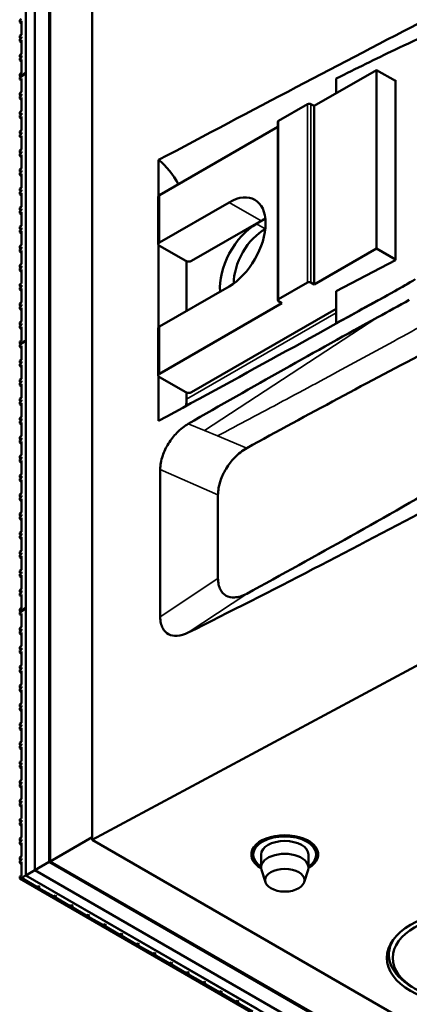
# Model space of a CAD drawing. Header units: millimetres. Extents: x 0 to 2100, y 0 to 1485.
# Tile 326 of 656: x 1531 to 1581, y 901 to 1026. Entities that reach past the tile are written whole.
import ezdxf

# ---------------------------------------------------------------- set-up
doc = ezdxf.new("R2010")
doc.units = ezdxf.units.MM
doc.header["$LTSCALE"] = 5
doc.layers.add('Sichtbar (ISO)', color=7, linetype='Continuous', lineweight=50)
doc.layers.add('Sichtbar schmal (ISO)', color=7, linetype='Continuous', lineweight=35)

msp = doc.modelspace()

# ---------------------------------------------------------------- linework, layer by layer
at = {"layer": 'Sichtbar (ISO)'}
for p, q in [((1540.2696, 922.1123), (1540.2696, 1330.3605)), ((1534.7876, 1123.1248), (1534.7876, 919.3065)), ((1534.9291, 919.3882), (1534.9291, 1122.8797)), ((1531.8267, 917.597), (1531.8267, 1121.5579)), ((1532.9581, 1122.2111), (1532.9581, 918.2502)), ((1532.9581, 918.2502), (1532.9581, 1122.2111)), ((1531.8267, 1019.6183), (1531.8267, 1053.5437)), ((1531.2611, 1026.4458), (1531.0489, 1026.3233)), ((1531.0489, 1026.3233), (1531.0489, 1026.0784)), ((1531.0489, 1026.0784), (1531.2611, 1026.2009)), ((1531.0489, 1026.0784), (1531.2611, 1025.9559)), ((1531.2611, 1024.4454), (1531.2611, 1026.2009)), ((1531.2611, 1024.4454), (1531.0489, 1024.3229)), ((1531.0489, 1024.3229), (1531.0489, 1024.078)), ((1531.0489, 1024.078), (1531.2611, 1024.2004)), ((1531.0489, 1024.078), (1531.2087, 1023.9857)), ((1531.2611, 1024.0159), (1531.0489, 1023.8934)), ((1531.2611, 1024.0159), (1531.2611, 1024.2004)), ((1531.0489, 1023.8934), (1531.0489, 1023.6485)), ((1531.0489, 1023.6485), (1531.2611, 1023.771)), ((1531.0489, 1023.6485), (1531.2611, 1023.526)), ((1531.2611, 1022.0155), (1531.2611, 1023.771)), ((1531.2611, 1022.0155), (1531.0489, 1021.893)), ((1531.0489, 1021.893), (1531.0489, 1021.6481)), ((1531.0489, 1021.6481), (1531.2611, 1021.7705)), ((1531.0489, 1021.6481), (1531.2087, 1021.5558)), ((1531.2611, 1021.586), (1531.0489, 1021.4635)), ((1531.0489, 1021.4635), (1531.0489, 1021.2186)), ((1531.2611, 1021.586), (1531.2611, 1021.7705)), ((1531.0489, 1021.2186), (1531.2611, 1021.3411)), ((1531.0489, 1021.2186), (1531.2611, 1021.0961)), ((1531.2611, 1019.5856), (1531.2611, 1021.3411)), ((1531.2611, 1019.5856), (1531.0489, 1019.4631)), ((1531.0489, 1019.4631), (1531.0489, 1019.2182)), ((1531.0489, 1019.2182), (1531.2611, 1019.3407)), ((1531.0489, 1019.2182), (1531.1988, 1019.1316)), ((1531.2611, 1019.1676), (1531.0489, 1019.0451)), ((1531.0489, 1019.0451), (1531.0489, 1018.8001)), ((1531.0489, 1018.8001), (1531.2611, 1018.9226)), ((1531.8267, 1019.6183), (1531.2611, 1019.2917)), ((1531.8267, 1019.5366), (1531.2611, 1019.21)), ((1531.2611, 1019.2917), (1531.2611, 1019.3407)), ((1531.3318, 1019.2508), (1531.2611, 1019.2917)), ((1531.2611, 1019.1676), (1531.2611, 1019.21)), ((1531.2611, 1017.1671), (1531.2611, 1018.9226)), ((1531.8267, 985.6112), (1531.8267, 1019.5366)), ((1568.4552, 1015.4135), (1576.3748, 1019.9859)), ((1571.2379, 1017.0201), (1571.2379, 1018.9051)), ((1578.7539, 1018.6123), (1576.3748, 1019.9859)), ((1576.3748, 997.2873), (1576.3748, 1019.9859)), ((1531.0489, 1018.8001), (1531.2611, 1018.6777)), ((1578.6795, 1018.6553), (1578.7539, 1018.6932)), ((1578.7539, 1018.6932), (1578.7539, 995.8328)), ((1531.2611, 1017.1671), (1531.0489, 1017.0447)), ((1531.0489, 1017.0447), (1531.0489, 1016.7997)), ((1531.0489, 1016.7997), (1531.2611, 1016.9222)), ((1531.0489, 1016.7997), (1531.2087, 1016.7075)), ((1531.2611, 1016.7377), (1531.0489, 1016.6152)), ((1531.0489, 1016.6152), (1531.0489, 1016.3702)), ((1531.0489, 1016.3702), (1531.2611, 1016.4927)), ((1531.2611, 1016.7377), (1531.2611, 1016.9222)), ((1531.2611, 1014.7372), (1531.2611, 1016.4927)), ((1531.0489, 1016.3702), (1531.2611, 1016.2478)), ((1563.9297, 1013.5356), (1567.6067, 1015.6585)), ((1568.0309, 1015.6585), (1568.4552, 1015.4135)), ((1568.4552, 992.7149), (1568.4552, 1015.4135)), ((1531.2611, 1014.7372), (1531.0489, 1014.6148)), ((1531.0489, 1014.6148), (1531.0489, 1014.3698)), ((1531.0489, 1014.3698), (1531.2611, 1014.4923)), ((1531.0489, 1014.3698), (1531.2087, 1014.2776)), ((1531.2611, 1014.3078), (1531.0489, 1014.1853)), ((1531.0489, 1014.1853), (1531.0489, 1013.9403)), ((1531.0489, 1013.9403), (1531.2611, 1014.0628)), ((1531.0489, 1013.9403), (1531.2611, 1013.8179)), ((1531.2611, 1014.3078), (1531.2611, 1014.4923)), ((1531.2611, 1012.3074), (1531.2611, 1014.0628)), ((1548.7976, 1004.0642), (1563.8419, 1012.75)), ((1563.8419, 1013.4131), (1563.8419, 990.7145)), ((1531.2611, 1012.3074), (1531.0489, 1012.1849)), ((1531.0489, 1012.1849), (1531.0489, 1011.9399)), ((1531.0489, 1011.9399), (1531.2611, 1012.0624)), ((1531.0489, 1011.9399), (1531.2087, 1011.8477)), ((1531.2611, 1011.8779), (1531.0489, 1011.7554)), ((1531.0489, 1011.7554), (1531.0489, 1011.5105)), ((1531.0489, 1011.5105), (1531.2611, 1011.6329)), ((1531.0489, 1011.5105), (1531.2611, 1011.388)), ((1531.2611, 1011.8779), (1531.2611, 1012.0624)), ((1531.2611, 1009.8775), (1531.2611, 1011.6329)), ((1531.2611, 1009.8775), (1531.0489, 1009.755)), ((1531.0489, 1009.755), (1531.0489, 1009.51)), ((1531.0489, 1009.51), (1531.2611, 1009.6325)), ((1531.0489, 1009.51), (1531.2087, 1009.4178)), ((1531.2611, 1009.448), (1531.0489, 1009.3255)), ((1531.0489, 1009.3255), (1531.0489, 1009.0806)), ((1531.0489, 1009.0806), (1531.2611, 1009.203)), ((1531.0489, 1009.0806), (1531.2611, 1008.9581)), ((1531.2611, 1009.448), (1531.2611, 1009.6325)), ((1531.2611, 1007.4476), (1531.2611, 1009.203)), ((1548.6856, 1003.9654), (1548.6856, 1008.5522)), ((1531.2611, 1007.4476), (1531.0489, 1007.3251)), ((1531.0489, 1007.3251), (1531.0489, 1007.0801)), ((1531.0489, 1007.0801), (1531.2611, 1007.2026)), ((1531.0489, 1007.0801), (1531.2087, 1006.9879)), ((1531.2611, 1007.0181), (1531.0489, 1006.8956)), ((1531.0489, 1006.8956), (1531.0489, 1006.6507)), ((1531.0489, 1006.6507), (1531.2611, 1006.7731)), ((1531.0489, 1006.6507), (1531.2611, 1006.5282)), ((1531.2611, 1007.0181), (1531.2611, 1007.2026)), ((1531.2611, 1005.0177), (1531.2611, 1006.7731)), ((1531.2611, 1005.0177), (1531.0489, 1004.8952)), ((1531.0489, 1004.8952), (1531.0489, 1004.6502)), ((1531.0489, 1004.6502), (1531.2611, 1004.7727)), ((1531.0489, 1004.6502), (1531.2087, 1004.558)), ((1531.2611, 1004.5882), (1531.0489, 1004.4657)), ((1531.0489, 1004.4657), (1531.0489, 1004.2208)), ((1531.0489, 1004.2208), (1531.2611, 1004.3432)), ((1531.0489, 1004.2208), (1531.2611, 1004.0983)), ((1531.2611, 1004.5882), (1531.2611, 1004.7727)), ((1531.2611, 1002.5878), (1531.2611, 1004.3432)), ((1548.6512, 997.8588), (1548.6512, 1003.8601)), ((1548.7976, 998.063), (1557.6365, 1003.1661)), ((1531.2611, 1002.5878), (1531.0489, 1002.4653)), ((1531.0489, 1002.4653), (1531.0489, 1002.2204)), ((1531.0489, 1002.2204), (1531.2611, 1002.3428)), ((1531.0489, 1002.2204), (1531.2087, 1002.1281)), ((1531.2611, 1002.1583), (1531.0489, 1002.0358)), ((1531.0489, 1002.0358), (1531.0489, 1001.7909)), ((1531.0489, 1001.7909), (1531.2611, 1001.9133)), ((1531.0489, 1001.7909), (1531.2611, 1001.6684)), ((1531.2611, 1002.1583), (1531.2611, 1002.3428)), ((1531.2611, 1000.1579), (1531.2611, 1001.9133)), ((1531.2611, 1000.1579), (1531.0489, 1000.0354)), ((1552.8635, 995.7155), (1561.7023, 1000.8186)), ((1562.2376, 1001.0868), (1561.1367, 1000.4512)), ((1531.0489, 1000.0354), (1531.0489, 999.7905)), ((1531.0489, 999.7905), (1531.2611, 999.9129)), ((1531.0489, 999.7905), (1531.2087, 999.6982)), ((1531.2611, 999.7284), (1531.0489, 999.6059)), ((1531.0489, 999.6059), (1531.0489, 999.361)), ((1531.0489, 999.361), (1531.2611, 999.4835)), ((1531.0489, 999.361), (1531.2611, 999.2385)), ((1531.2611, 999.7284), (1531.2611, 999.9129)), ((1531.2611, 997.728), (1531.2611, 999.4835)), ((1562.1266, 999.7164), (1562.2289, 999.7754)), ((1531.2611, 997.728), (1531.0489, 997.6055)), ((1548.6856, 987.268), (1548.6856, 997.7536)), ((1552.1564, 995.7155), (1548.7976, 997.6547)), ((1531.0489, 997.6055), (1531.0489, 997.3606)), ((1531.0489, 997.3606), (1531.2611, 997.483)), ((1531.0489, 997.3606), (1531.2087, 997.2683)), ((1531.2611, 997.2985), (1531.0489, 997.176)), ((1531.0489, 997.176), (1531.0489, 996.9311)), ((1531.0489, 996.9311), (1531.2611, 997.0536)), ((1531.0489, 996.9311), (1531.2611, 996.8086)), ((1531.2611, 997.2985), (1531.2611, 997.483)), ((1531.2611, 995.2981), (1531.2611, 997.0536)), ((1568.4552, 992.7149), (1576.3748, 997.2873)), ((1578.7539, 995.9137), (1576.3748, 997.2873)), ((1531.2611, 995.2981), (1531.0489, 995.1756)), ((1531.0489, 995.1756), (1531.0489, 994.9307)), ((1552.2271, 989.3469), (1552.2271, 995.6816)), ((1571.2379, 991.8536), (1578.7539, 995.8328)), ((1531.0489, 994.9307), (1531.2611, 995.0531)), ((1531.0489, 994.9307), (1531.2087, 994.8384)), ((1531.2611, 994.8686), (1531.0489, 994.7461)), ((1531.0489, 994.7461), (1531.0489, 994.5012)), ((1531.0489, 994.5012), (1531.2611, 994.6237)), ((1531.0489, 994.5012), (1531.2611, 994.3787)), ((1531.2611, 994.8686), (1531.2611, 995.0531)), ((1531.2611, 992.8682), (1531.2611, 994.6237)), ((1531.2611, 992.8682), (1531.0489, 992.7457)), ((1531.0489, 992.7457), (1531.0489, 992.5008)), ((1531.0489, 992.5008), (1531.2611, 992.6233)), ((1531.2611, 992.4387), (1531.2611, 992.6233)), ((1558.2375, 992.9803), (1558.2375, 992.8622)), ((1563.9297, 990.837), (1567.6067, 992.9599)), ((1568.0309, 992.9599), (1568.4552, 992.7149)), ((1531.0489, 992.5008), (1531.2087, 992.4085)), ((1531.2611, 992.4387), (1531.0489, 992.3162)), ((1531.0489, 992.3162), (1531.0489, 992.0713)), ((1531.0489, 992.0713), (1531.2611, 992.1938)), ((1531.0489, 992.0713), (1531.2611, 991.9488)), ((1531.2611, 990.4383), (1531.2611, 992.1938)), ((1548.7976, 987.3669), (1557.6365, 992.47)), ((1571.2379, 987.8065), (1571.2379, 991.8536)), ((1531.2611, 990.4383), (1531.0489, 990.3158)), ((1531.0489, 990.3158), (1531.0489, 990.0709)), ((1531.0489, 990.0709), (1531.2611, 990.1934)), ((1531.2611, 990.0088), (1531.2611, 990.1934)), ((1548.7976, 981.3656), (1564.354, 990.3471)), ((1564.354, 990.3471), (1563.9297, 990.592)), ((1531.0489, 990.0709), (1531.2087, 989.9786)), ((1531.2611, 990.0088), (1531.0489, 989.8864)), ((1531.0489, 989.8864), (1531.0489, 989.6414)), ((1531.0489, 989.6414), (1531.2611, 989.7639)), ((1531.0489, 989.6414), (1531.2611, 989.5189)), ((1531.2611, 988.0084), (1531.2611, 989.7639)), ((1552.8635, 979.0182), (1571.2379, 989.6266)), ((1531.2611, 988.0084), (1531.0489, 987.8859)), ((1531.0489, 987.8859), (1531.0489, 987.641)), ((1531.0489, 987.641), (1531.2611, 987.7635)), ((1531.0489, 987.641), (1531.2087, 987.5487)), ((1531.2611, 987.5789), (1531.2611, 987.7635)), ((1531.2611, 987.5789), (1531.0489, 987.4565)), ((1531.0489, 987.4565), (1531.0489, 987.2115)), ((1531.0489, 987.2115), (1531.2611, 987.334)), ((1531.0489, 987.2115), (1531.2611, 987.089)), ((1531.2611, 985.5785), (1531.2611, 987.334)), ((1548.6512, 981.1615), (1548.6512, 987.1627)), ((1531.2611, 985.5785), (1531.0489, 985.456)), ((1531.0489, 985.456), (1531.0489, 985.2111)), ((1531.0489, 985.2111), (1531.2611, 985.3336)), ((1531.0489, 985.2111), (1531.1988, 985.1245)), ((1531.2611, 985.1605), (1531.0489, 985.038)), ((1531.8267, 985.6112), (1531.2611, 985.2846)), ((1531.8267, 985.5295), (1531.2611, 985.2029)), ((1531.2611, 985.2846), (1531.2611, 985.3336)), ((1531.3318, 985.2438), (1531.2611, 985.2846)), ((1531.2611, 985.1605), (1531.2611, 985.2029)), ((1531.8267, 951.6041), (1531.8267, 985.5295)), ((1531.0489, 985.038), (1531.0489, 984.793)), ((1531.0489, 984.793), (1531.2611, 984.9155)), ((1531.0489, 984.793), (1531.2611, 984.6706)), ((1531.2611, 983.1601), (1531.2611, 984.9155)), ((1531.2611, 983.1601), (1531.0489, 983.0376)), ((1531.0489, 983.0376), (1531.0489, 982.7926)), ((1531.0489, 982.7926), (1531.2611, 982.9151)), ((1531.0489, 982.7926), (1531.2087, 982.7004)), ((1531.2611, 982.7306), (1531.0489, 982.6081)), ((1531.0489, 982.6081), (1531.0489, 982.3632)), ((1531.2611, 982.7306), (1531.2611, 982.9151)), ((1531.0489, 982.3632), (1531.2611, 982.4856)), ((1531.0489, 982.3632), (1531.2611, 982.2407)), ((1531.2611, 980.7302), (1531.2611, 982.4856)), ((1531.2611, 980.7302), (1531.0489, 980.6077)), ((1531.0489, 980.6077), (1531.0489, 980.3627)), ((1531.0489, 980.3627), (1531.2611, 980.4852)), ((1531.0489, 980.3627), (1531.2087, 980.2705)), ((1531.2611, 980.3007), (1531.0489, 980.1782)), ((1531.0489, 980.1782), (1531.0489, 979.9333)), ((1531.2611, 980.3007), (1531.2611, 980.4852)), ((1548.6856, 975.3739), (1548.6856, 981.0562)), ((1552.1564, 979.0182), (1548.7976, 980.9574)), ((1531.0489, 979.9333), (1531.2611, 980.0557)), ((1531.0489, 979.9333), (1531.2611, 979.8108)), ((1531.2611, 978.3003), (1531.2611, 980.0557)), ((1552.2271, 978.1609), (1552.2271, 978.9843)), ((1531.2611, 978.3003), (1531.0489, 978.1778)), ((1531.0489, 978.1778), (1531.0489, 977.9328)), ((1531.0489, 977.9328), (1531.2611, 978.0553)), ((1531.0489, 977.9328), (1531.2087, 977.8406)), ((1531.2611, 977.8708), (1531.0489, 977.7483)), ((1531.0489, 977.7483), (1531.0489, 977.5034)), ((1531.0489, 977.5034), (1531.2611, 977.6258)), ((1531.2611, 977.8708), (1531.2611, 978.0553)), ((1531.2611, 975.8704), (1531.2611, 977.6258)), ((1531.0489, 977.5034), (1531.2611, 977.3809)), ((1531.2611, 975.8704), (1531.0489, 975.7479)), ((1531.0489, 975.7479), (1531.0489, 975.503)), ((1531.0489, 975.503), (1531.2611, 975.6254)), ((1531.0489, 975.503), (1531.2087, 975.4107)), ((1531.2611, 975.4409), (1531.0489, 975.3184)), ((1531.0489, 975.3184), (1531.0489, 975.0735)), ((1531.0489, 975.0735), (1531.2611, 975.1959)), ((1531.2611, 975.4409), (1531.2611, 975.6254)), ((1531.2611, 973.4405), (1531.2611, 975.1959)), ((1531.0489, 975.0735), (1531.2611, 974.951)), ((1553.3272, 974.6499), (1553.3262, 974.6493)), ((1531.2611, 973.4405), (1531.0489, 973.318)), ((1531.0489, 973.318), (1531.0489, 973.0731)), ((1531.0489, 973.0731), (1531.2611, 973.1955)), ((1531.0489, 973.0731), (1531.2087, 972.9808)), ((1531.2611, 973.011), (1531.0489, 972.8885)), ((1531.0489, 972.8885), (1531.0489, 972.6436)), ((1531.0489, 972.6436), (1531.2611, 972.7661)), ((1531.0489, 972.6436), (1531.2611, 972.5211)), ((1531.2611, 973.011), (1531.2611, 973.1955)), ((1531.2611, 971.0106), (1531.2611, 972.7661)), ((1557.0953, 973.0803), (1557.0965, 973.081)), ((1531.2611, 971.0106), (1531.0489, 970.8881)), ((1531.0489, 970.8881), (1531.0489, 970.6432)), ((1531.0489, 970.6432), (1531.2611, 970.7656)), ((1531.0489, 970.6432), (1531.2087, 970.5509)), ((1531.2611, 970.5811), (1531.0489, 970.4586)), ((1531.0489, 970.4586), (1531.0489, 970.2137)), ((1531.0489, 970.2137), (1531.2611, 970.3362)), ((1531.0489, 970.2137), (1531.2611, 970.0912)), ((1531.2611, 970.5811), (1531.2611, 970.7656)), ((1531.2611, 968.5807), (1531.2611, 970.3362)), ((1548.8883, 969.1915), (1548.8883, 950.4496)), ((1549.0512, 969.1223), (1549.0504, 969.1214)), ((1531.2611, 968.5807), (1531.0489, 968.4582)), ((1531.0489, 968.4582), (1531.0489, 968.2133)), ((1531.0489, 968.2133), (1531.2611, 968.3357)), ((1531.0489, 968.2133), (1531.2087, 968.121)), ((1531.2611, 968.1512), (1531.0489, 968.0287)), ((1531.0489, 968.0287), (1531.0489, 967.7838)), ((1531.0489, 967.7838), (1531.2611, 967.9063)), ((1531.0489, 967.7838), (1531.2611, 967.6613)), ((1531.2611, 968.1512), (1531.2611, 968.3357)), ((1531.2611, 966.1508), (1531.2611, 967.9063)), ((1553.6868, 967.0884), (1553.6856, 967.0877)), ((1531.2611, 966.1508), (1531.0489, 966.0283)), ((1531.0489, 966.0283), (1531.0489, 965.7834)), ((1531.0489, 965.7834), (1531.2611, 965.9059)), ((1531.0489, 965.7834), (1531.2087, 965.6911)), ((1531.2611, 965.7213), (1531.0489, 965.5988)), ((1531.0489, 965.5988), (1531.0489, 965.3539)), ((1531.0489, 965.3539), (1531.2611, 965.4764)), ((1531.0489, 965.3539), (1531.2611, 965.2314)), ((1531.2611, 965.7213), (1531.2611, 965.9059)), ((1531.2611, 963.7209), (1531.2611, 965.4764)), ((1555.9238, 966.1069), (1555.9225, 966.1061)), ((1556.2223, 955.3618), (1556.2223, 965.9746)), ((1531.2611, 963.7209), (1531.0489, 963.5984)), ((1531.0489, 963.5984), (1531.0489, 963.3535)), ((1531.0489, 963.3535), (1531.2611, 963.476)), ((1531.0489, 963.3535), (1531.2087, 963.2612)), ((1531.2611, 963.2914), (1531.0489, 963.169)), ((1531.0489, 963.169), (1531.0489, 962.924)), ((1531.0489, 962.924), (1531.2611, 963.0465)), ((1531.0489, 962.924), (1531.2611, 962.8015)), ((1531.2611, 963.2914), (1531.2611, 963.476)), ((1531.2611, 961.291), (1531.2611, 963.0465)), ((1531.2611, 961.291), (1531.0489, 961.1685)), ((1531.0489, 961.1685), (1531.0489, 960.9236)), ((1531.0489, 960.9236), (1531.2611, 961.0461)), ((1531.0489, 960.9236), (1531.2087, 960.8313)), ((1531.2611, 960.8615), (1531.0489, 960.7391)), ((1531.0489, 960.7391), (1531.0489, 960.4941)), ((1531.0489, 960.4941), (1531.2611, 960.6166)), ((1531.0489, 960.4941), (1531.2611, 960.3716)), ((1531.2611, 960.8615), (1531.2611, 961.0461)), ((1531.2611, 958.8611), (1531.2611, 960.6166)), ((1531.2611, 958.8611), (1531.0489, 958.7386)), ((1531.0489, 958.7386), (1531.0489, 958.4937)), ((1531.0489, 958.4937), (1531.2611, 958.6162)), ((1531.0489, 958.4937), (1531.2087, 958.4014)), ((1531.2611, 958.4316), (1531.0489, 958.3092)), ((1531.0489, 958.3092), (1531.0489, 958.0642)), ((1531.0489, 958.0642), (1531.2611, 958.1867)), ((1531.0489, 958.0642), (1531.2611, 957.9417)), ((1531.2611, 958.4316), (1531.2611, 958.6162)), ((1531.2611, 956.4312), (1531.2611, 958.1867)), ((1531.2611, 956.4312), (1531.0489, 956.3087)), ((1531.0489, 956.3087), (1531.0489, 956.0638)), ((1531.0489, 956.0638), (1531.2611, 956.1863)), ((1531.0489, 956.0638), (1531.2087, 955.9715)), ((1531.2611, 956.0017), (1531.0489, 955.8793)), ((1531.0489, 955.8793), (1531.0489, 955.6343)), ((1531.0489, 955.6343), (1531.2611, 955.7568)), ((1531.0489, 955.6343), (1531.2611, 955.5118)), ((1531.2611, 956.0017), (1531.2611, 956.1863)), ((1531.2611, 954.0013), (1531.2611, 955.7568)), ((1531.2611, 954.0013), (1531.0489, 953.8789)), ((1531.0489, 953.8789), (1531.0489, 953.6339)), ((1531.0489, 953.6339), (1531.2611, 953.7564)), ((1531.0489, 953.6339), (1531.2087, 953.5416)), ((1531.2611, 953.5719), (1531.0489, 953.4494)), ((1531.0489, 953.4494), (1531.0489, 953.2044)), ((1531.0489, 953.2044), (1531.2611, 953.3269)), ((1531.0489, 953.2044), (1531.2611, 953.082)), ((1531.2611, 953.5719), (1531.2611, 953.7564)), ((1531.2611, 951.5714), (1531.2611, 953.3269)), ((1531.2611, 951.5714), (1531.0489, 951.449)), ((1531.0489, 951.449), (1531.0489, 951.204)), ((1531.0489, 951.204), (1531.2611, 951.3265)), ((1531.8267, 951.6041), (1531.2611, 951.2775)), ((1531.8267, 951.5224), (1531.2611, 951.1958)), ((1531.2611, 951.2775), (1531.2611, 951.3265)), ((1531.8267, 917.597), (1531.8267, 951.5224)), ((1531.0489, 951.204), (1531.1988, 951.1175)), ((1531.2611, 951.1534), (1531.0489, 951.0309)), ((1531.0489, 951.0309), (1531.0489, 950.786)), ((1531.0489, 950.786), (1531.2611, 950.9084)), ((1531.0489, 950.786), (1531.2611, 950.6635)), ((1531.3318, 951.2367), (1531.2611, 951.2775)), ((1531.2611, 951.1534), (1531.2611, 951.1958)), ((1531.2611, 949.153), (1531.2611, 950.9084)), ((1531.2611, 949.153), (1531.0489, 949.0305)), ((1531.0489, 949.0305), (1531.0489, 948.7855)), ((1531.0489, 948.7855), (1531.2611, 948.908)), ((1531.2611, 948.7235), (1531.2611, 948.908)), ((1554.2137, 949.6382), (1554.2137, 949.6415)), ((1531.0489, 948.7855), (1531.2087, 948.6933)), ((1531.2611, 948.7235), (1531.0489, 948.601)), ((1531.0489, 948.601), (1531.0489, 948.3561)), ((1531.0489, 948.3561), (1531.2611, 948.4785)), ((1531.0489, 948.3561), (1531.2611, 948.2336)), ((1531.2611, 946.7231), (1531.2611, 948.4785)), ((1531.2611, 946.7231), (1531.0489, 946.6006)), ((1531.0489, 946.6006), (1531.0489, 946.3557)), ((1531.0489, 946.3557), (1531.2611, 946.4781)), ((1531.0489, 946.3557), (1531.2087, 946.2634)), ((1531.2611, 946.2936), (1531.2611, 946.4781)), ((1531.2611, 946.2936), (1531.0489, 946.1711)), ((1531.0489, 946.1711), (1531.0489, 945.9262)), ((1531.0489, 945.9262), (1531.2611, 946.0487)), ((1531.0489, 945.9262), (1531.2611, 945.8037)), ((1531.2611, 944.2932), (1531.2611, 946.0487)), ((1540.2696, 922.1123), (1583.812, 945.555)), ((1531.2611, 944.2932), (1531.0489, 944.1707)), ((1531.0489, 944.1707), (1531.0489, 943.9258)), ((1531.0489, 943.9258), (1531.2611, 944.0482)), ((1531.0489, 943.9258), (1531.2087, 943.8335)), ((1531.2611, 943.8637), (1531.0489, 943.7412)), ((1531.2611, 943.8637), (1531.2611, 944.0482)), ((1531.0489, 943.7412), (1531.0489, 943.4963)), ((1531.0489, 943.4963), (1531.2611, 943.6188)), ((1531.0489, 943.4963), (1531.2611, 943.3738)), ((1531.2611, 941.8633), (1531.2611, 943.6188)), ((1531.2611, 941.8633), (1531.0489, 941.7408)), ((1531.0489, 941.7408), (1531.0489, 941.4959)), ((1531.0489, 941.4959), (1531.2611, 941.6183)), ((1531.0489, 941.4959), (1531.2087, 941.4036)), ((1531.2611, 941.4338), (1531.0489, 941.3113)), ((1531.0489, 941.3113), (1531.0489, 941.0664)), ((1531.2611, 941.4338), (1531.2611, 941.6183)), ((1531.0489, 941.0664), (1531.2611, 941.1889)), ((1531.0489, 941.0664), (1531.2611, 940.9439)), ((1531.2611, 939.4334), (1531.2611, 941.1889)), ((1531.2611, 939.4334), (1531.0489, 939.3109)), ((1531.0489, 939.3109), (1531.0489, 939.066)), ((1531.0489, 939.066), (1531.2611, 939.1884)), ((1531.0489, 939.066), (1531.2087, 938.9737)), ((1531.2611, 939.0039), (1531.0489, 938.8814)), ((1531.0489, 938.8814), (1531.0489, 938.6365)), ((1531.2611, 939.0039), (1531.2611, 939.1884)), ((1531.0489, 938.6365), (1531.2611, 938.759)), ((1531.0489, 938.6365), (1531.2611, 938.514)), ((1531.2611, 937.0035), (1531.2611, 938.759)), ((1531.2611, 937.0035), (1531.0489, 936.881)), ((1531.0489, 936.881), (1531.0489, 936.6361)), ((1531.0489, 936.6361), (1531.2611, 936.7586)), ((1531.0489, 936.6361), (1531.2087, 936.5438)), ((1531.2611, 936.574), (1531.0489, 936.4516)), ((1531.0489, 936.4516), (1531.0489, 936.2066)), ((1531.0489, 936.2066), (1531.2611, 936.3291)), ((1531.2611, 936.574), (1531.2611, 936.7586)), ((1531.2611, 934.5736), (1531.2611, 936.3291)), ((1531.0489, 936.2066), (1531.2611, 936.0841)), ((1531.2611, 934.5736), (1531.0489, 934.4511)), ((1531.0489, 934.4511), (1531.0489, 934.2062)), ((1531.0489, 934.2062), (1531.2611, 934.3287)), ((1531.0489, 934.2062), (1531.2087, 934.1139)), ((1531.2611, 934.1441), (1531.0489, 934.0217)), ((1531.0489, 934.0217), (1531.0489, 933.7767)), ((1531.0489, 933.7767), (1531.2611, 933.8992)), ((1531.2611, 934.1441), (1531.2611, 934.3287)), ((1531.2611, 932.1437), (1531.2611, 933.8992)), ((1531.0489, 933.7767), (1531.2611, 933.6542)), ((1531.2611, 932.1437), (1531.0489, 932.0212)), ((1531.0489, 932.0212), (1531.0489, 931.7763)), ((1531.0489, 931.7763), (1531.2611, 931.8988)), ((1531.0489, 931.7763), (1531.2087, 931.684)), ((1531.2611, 931.7142), (1531.0489, 931.5918)), ((1531.0489, 931.5918), (1531.0489, 931.3468)), ((1531.0489, 931.3468), (1531.2611, 931.4693)), ((1531.0489, 931.3468), (1531.2611, 931.2243)), ((1531.2611, 931.7142), (1531.2611, 931.8988)), ((1531.2611, 929.7138), (1531.2611, 931.4693)), ((1531.2611, 929.7138), (1531.0489, 929.5913)), ((1531.0489, 929.5913), (1531.0489, 929.3464)), ((1531.0489, 929.3464), (1531.2611, 929.4689)), ((1531.0489, 929.3464), (1531.2087, 929.2541)), ((1531.2611, 929.2843), (1531.0489, 929.1619)), ((1531.0489, 929.1619), (1531.0489, 928.9169)), ((1531.0489, 928.9169), (1531.2611, 929.0394)), ((1531.0489, 928.9169), (1531.2611, 928.7944)), ((1531.2611, 929.2843), (1531.2611, 929.4689)), ((1531.2611, 927.2839), (1531.2611, 929.0394)), ((1531.2611, 927.2839), (1531.0489, 927.1615)), ((1531.0489, 927.1615), (1531.0489, 926.9165)), ((1531.0489, 926.9165), (1531.2611, 927.039)), ((1531.0489, 926.9165), (1531.2087, 926.8242)), ((1531.2611, 926.8545), (1531.0489, 926.732)), ((1531.0489, 926.732), (1531.0489, 926.487)), ((1531.0489, 926.487), (1531.2611, 926.6095)), ((1531.0489, 926.487), (1531.2611, 926.3646)), ((1531.2611, 926.8545), (1531.2611, 927.039)), ((1531.2611, 924.854), (1531.2611, 926.6095)), ((1531.2611, 924.854), (1531.0489, 924.7316)), ((1531.0489, 924.7316), (1531.0489, 924.4866)), ((1531.0489, 924.4866), (1531.2611, 924.6091)), ((1531.0489, 924.4866), (1531.2087, 924.3943)), ((1531.2611, 924.4246), (1531.0489, 924.3021)), ((1531.0489, 924.3021), (1531.0489, 924.0571)), ((1531.0489, 924.0571), (1531.2611, 924.1796)), ((1531.0489, 924.0571), (1531.2611, 923.9347)), ((1531.2611, 924.4246), (1531.2611, 924.6091)), ((1531.2611, 922.4241), (1531.2611, 924.1796)), ((1531.2611, 922.4241), (1531.0489, 922.3017)), ((1531.0489, 922.3017), (1531.0489, 922.0567)), ((1531.0489, 922.0567), (1531.2611, 922.1792)), ((1531.0489, 922.0567), (1531.2087, 921.9645)), ((1531.2611, 921.9947), (1531.0489, 921.8722)), ((1531.0489, 921.8722), (1531.0489, 921.6272)), ((1531.0489, 921.6272), (1531.2611, 921.7497)), ((1531.0489, 921.6272), (1531.2611, 921.5048)), ((1531.2611, 921.9947), (1531.2611, 922.1792)), ((1531.2611, 919.9942), (1531.2611, 921.7497)), ((1540.2696, 922.4715), (1534.9291, 919.3882)), ((1540.2696, 922.1123), (1893.2011, 718.3476)), ((1560.7075, 921.08), (1560.7075, 920.2508)), ((1561.7075, 920.2508), (1561.7075, 918.6178)), ((1567.7075, 920.2508), (1567.7075, 918.6178)), ((1568.7075, 921.08), (1568.7075, 920.2508)), ((1531.2611, 919.9942), (1531.0489, 919.8718)), ((1531.0489, 919.8718), (1531.0489, 919.6268)), ((1531.0489, 919.6268), (1531.2611, 919.7493)), ((1531.0489, 919.6268), (1531.2087, 919.5346)), ((1531.2611, 919.5648), (1531.0489, 919.4423)), ((1531.0489, 919.4423), (1531.0489, 919.1973)), ((1531.0489, 919.1973), (1531.2611, 919.3198)), ((1531.0489, 919.1973), (1531.2611, 919.0749)), ((1531.2611, 919.5648), (1531.2611, 919.7493)), ((1531.2611, 917.5644), (1531.2611, 919.3198)), ((1532.9581, 918.2502), (1534.7876, 919.3065)), ((1711.2996, 817.3974), (1534.7876, 919.3065)), ((1534.9291, 919.3882), (1711.1581, 817.6425)), ((1531.2611, 917.5644), (1531.0489, 917.4419)), ((1531.8267, 917.597), (1531.2611, 917.2704)), ((1532.9581, 918.2502), (1531.8267, 917.597)), ((1708.4622, 815.6167), (1531.8267, 917.597)), ((1561.2071, 900.6343), (1531.8267, 917.597)), ((1532.9581, 918.2502), (1709.5936, 816.2699)), ((1709.5936, 816.2699), (1532.9581, 918.2502)), ((1562.2469, 916.7297), (1561.7548, 918.3117)), ((1567.1682, 916.7297), (1567.6603, 918.3117)), ((1531.0489, 917.4419), (1531.0489, 917.1969)), ((1531.0489, 917.1969), (1531.2611, 917.3194)), ((1531.0489, 917.1969), (1560.4292, 900.2342)), ((1531.2611, 917.2704), (1531.2611, 917.3194)), ((1533.2572, 916.1179), (1531.2611, 917.2704)), ((1533.2572, 916.1179), (1533.4694, 916.2404)), ((1533.3986, 916.0853), (1533.5683, 916.1833)), ((1533.3986, 916.0363), (1533.6108, 916.1588)), ((1533.3986, 916.0853), (1533.3986, 916.0363)), ((1535.3616, 914.903), (1533.3986, 916.0363)), ((1533.6108, 916.1588), (1533.4694, 916.2404)), ((1535.3616, 914.903), (1535.5737, 915.0255)), ((1535.7151, 914.9438), (1535.5737, 915.0255)), ((1535.503, 914.8703), (1535.6727, 914.9683)), ((1535.503, 914.8213), (1535.7151, 914.9438)), ((1535.503, 914.8703), (1535.503, 914.8213)), ((1537.4659, 913.688), (1535.503, 914.8213)), ((1537.4659, 913.688), (1537.6781, 913.8105)), ((1537.8195, 913.7289), (1537.6781, 913.8105)), ((1537.6073, 913.6554), (1537.7771, 913.7534)), ((1537.6073, 913.6064), (1537.8195, 913.7289)), ((1537.6073, 913.6554), (1537.6073, 913.6064)), ((1539.5703, 912.4731), (1537.6073, 913.6064)), ((1539.5703, 912.4731), (1539.7824, 912.5956)), ((1539.7117, 912.4404), (1539.8814, 912.5384)), ((1539.7117, 912.3914), (1539.9238, 912.5139)), ((1539.9238, 912.5139), (1539.7824, 912.5956)), ((1539.7117, 912.4404), (1539.7117, 912.3914)), ((1541.6746, 911.2581), (1539.7117, 912.3914)), ((1541.6746, 911.2581), (1541.8868, 911.3806)), ((1541.816, 911.2255), (1541.9858, 911.3235)), ((1541.816, 911.1765), (1542.0282, 911.299)), ((1542.0282, 911.299), (1541.8868, 911.3806)), ((1541.816, 911.2255), (1541.816, 911.1765)), ((1543.779, 910.0432), (1541.816, 911.1765)), ((1543.779, 910.0432), (1543.9911, 910.1657)), ((1543.9204, 910.0105), (1544.0901, 910.1085)), ((1543.9204, 909.9616), (1544.1325, 910.084)), ((1543.9204, 910.0105), (1543.9204, 909.9616)), ((1544.1325, 910.084), (1543.9911, 910.1657)), ((1545.8833, 908.8283), (1543.9204, 909.9616)), ((1545.8833, 908.8283), (1546.0955, 908.9507)), ((1546.0248, 908.7956), (1546.1945, 908.8936)), ((1546.0248, 908.7466), (1546.2369, 908.8691)), ((1546.0248, 908.7956), (1546.0248, 908.7466)), ((1546.2369, 908.8691), (1546.0955, 908.9507)), ((1547.9877, 907.6133), (1546.0248, 908.7466)), ((1547.9877, 907.6133), (1548.1998, 907.7358)), ((1548.1291, 907.5807), (1548.2988, 907.6786)), ((1548.1291, 907.5317), (1548.3412, 907.6541)), ((1548.1291, 907.5807), (1548.1291, 907.5317)), ((1550.092, 906.3984), (1548.1291, 907.5317)), ((1548.3412, 907.6541), (1548.1998, 907.7358)), ((1577.9192, 908.415), (1577.9192, 907.5242)), ((1550.092, 906.3984), (1550.3042, 906.5208)), ((1550.2335, 906.3657), (1550.4032, 906.4637)), ((1550.2335, 906.3167), (1550.4456, 906.4392)), ((1550.2335, 906.3657), (1550.2335, 906.3167)), ((1552.1964, 905.1834), (1550.2335, 906.3167)), ((1550.4456, 906.4392), (1550.3042, 906.5208)), ((1552.1964, 905.1834), (1552.4085, 905.3059)), ((1552.3378, 905.1508), (1552.5075, 905.2487)), ((1552.3378, 905.1018), (1552.5499, 905.2242)), ((1552.3378, 905.1508), (1552.3378, 905.1018)), ((1554.3007, 903.9685), (1552.3378, 905.1018)), ((1552.5499, 905.2242), (1552.4085, 905.3059)), ((1554.3007, 903.9685), (1554.5129, 904.0909)), ((1554.4422, 903.9358), (1554.6119, 904.0338)), ((1554.4422, 903.8868), (1554.6543, 904.0093)), ((1554.4422, 903.9358), (1554.4422, 903.8868)), ((1556.4051, 902.7535), (1554.4422, 903.8868)), ((1554.6543, 904.0093), (1554.5129, 904.0909)), ((1556.4051, 902.7535), (1556.6172, 902.876)), ((1556.5465, 902.7209), (1556.7162, 902.8188)), ((1556.5465, 902.6719), (1556.7586, 902.7944)), ((1556.5465, 902.7209), (1556.5465, 902.6719)), ((1558.5094, 901.5386), (1556.5465, 902.6719)), ((1556.7586, 902.7944), (1556.6172, 902.876)), ((1558.5094, 901.5386), (1558.7216, 901.6611)), ((1558.6509, 901.5059), (1558.8206, 901.6039)), ((1558.6509, 901.4569), (1558.863, 901.5794)), ((1558.6509, 901.5059), (1558.6509, 901.4569)), ((1560.6414, 900.3077), (1558.6509, 901.4569)), ((1558.863, 901.5794), (1558.7216, 901.6611))]:
    msp.add_line(p, q, dxfattribs=at)
for centre, major_axis, ratio, start_param, end_param in [((1527.9059, 992.5331), (125.7193, 67.7655), 0.03019869, 1.10243023, 1.38849321), ((1511.3755, 983.6674), (-96.3784, -50.2292), 0.04461224, 3.84818556, 3.9163438), ((1540.5585, 998.8381), (78.8279, 41.0825), 0.04461224, 1.04293915, 1.14790797), ((1567.8188, 1015.536), (0.3, 0), 0.57735027, 0.78539816, 2.35619449), ((1564.1419, 1013.4131), (-0.3, 0), 0.57735027, 5.49778714, 6.28318531), ((1547.9845, 1004.1254), (-3, 5.1962), 0.57735027, 4.63571063, 5.33176035), ((1549.1512, 1003.8601), (-0.5, 0), 0.57735027, 5.49778714, 6.28318531), ((1557.6365, 997.818), (3.275, 5.6725), 0.57735027, 3.92699082, 7.06858347), ((1561.1367, 995.0623), (-3.3, -5.7158), 0.57735027, 3.92699082, 5.60404761), ((1561.7023, 995.4706), (-3.275, -5.6725), 0.57735027, 3.81128217, 3.92699082), ((1562.1266, 995.2256), (-2.75, -4.7631), 0.57735027, 3.90073965, 5.52403832), ((1549.1512, 997.8588), (-0.5, 0), 0.57735027, 5.49778714, 7.06858347), ((1552.5099, 995.9197), (0.5, 0), 0.57735027, 3.92699082, 5.49778714), ((1527.9059, 969.018), (125.7193, 67.7655), 0.03019869, 4.86213945, 5.12784044), ((1567.8188, 992.8374), (-0.3, 0), 0.57735027, 3.92699082, 5.49778714), ((1540.5585, 975.9762), (78.8279, 41.0825), 0.04461224, 5.08878488, 5.1937537), ((1576.1273, 997.2669), (3, -5.1962), 0.57735027, 6.14323523, 6.15233334), ((1564.1419, 990.7145), (-0.3, 0), 0.57735027, 5.49778714, 7.06858347), ((1587.6266, -145.345), (-734.9463, -1187.058), 0.59714768, 3.95202494, 3.95594208), ((1569.0562, 993.1844), (2.9564, -5.1206), 0.57735027, 6.0467463, 6.08898714), ((1549.1512, 987.1627), (-0.5, 0), 0.57735027, 5.49778714, 6.28318531), ((1549.1512, 981.1615), (-0.5, 0), 0.57735027, 5.49778714, 7.06858347), ((1552.5099, 979.2223), (0.5, 0), 0.57735027, 3.92699082, 5.49778714), ((1547.9845, 980.6103), (-3, 5.1962), 0.57735027, 3.73297793, 3.92699082), ((1559.4039, 966.5868), (4.6587, -8.0692), 0.57735083, 4.31144833, 4.31162009), ((1558.9455, 971.1122), (15.4228, 3.5736), 0.26369809, 4.43646214, 4.43660935), ((1564.7075, 920.2508), (4.25, 0), 0.57735027, 5.49410388, 10.21385939), ((1564.7075, 920.2508), (-4, 0), 0.57735027, 2.41885841, 7.00591955), ((1564.7075, 920.2508), (3, 0), 0.57735027, 0, 3.14159265), ((1564.7075, 921.8838), (-4.25, 0), 0.57735027, 0.33922476, 0.34470118), ((1564.7075, 918.6178), (3, 0), 0.57735027, 6.10547471, 9.60248856), ((1564.7075, 921.8838), (4.25, 0), 0.57735027, 5.93848413, 5.94396055), ((1587.9192, 907.5242), (-10, 0), 0.57735027, 5.95469179, 7.06858347)]:
    msp.add_ellipse(centre, major_axis=major_axis, ratio=ratio, start_param=start_param, end_param=end_param, dxfattribs=at)
for centre, major_axis in [((1564.7075, 916.9848), (-2.5, 0)), ((1587.9192, 907.116), (-10.25, 0)), ((1587.9192, 907.116), (-9.5, 0))]:
    msp.add_ellipse(centre, major_axis=major_axis, ratio=0.57735027, dxfattribs=at)
msp.add_open_spline([(1581.2841, 993.3835), (1580.416, 992.8804), (1579.5478, 992.3793), (1578.6795, 991.8799)], degree=3, dxfattribs=at)
for points, knots in [([(1576.5197, 988.5645), (1572.5469, 986.3774), (1568.5732, 984.1641), (1560.5513, 979.6476), (1556.5006, 977.342), (1552.452, 975.0142)], [-3.29161747, -3.29161747, -3.29161747, -3.29161747, -1.6618967, -1.6618967, -0.00025852, -0.00025852, -0.00025852, -0.00025852]), ([(1559.8719, 971.9254), (1563.742, 974.0479), (1567.6129, 976.148), (1575.3527, 980.2991), (1579.2233, 982.351), (1583.0925, 984.3767)], [0.00022939, 0.00022939, 0.00022939, 0.00022939, 1.60079208, 1.60079208, 3.20137426, 3.20137426, 3.20137426, 3.20137426]), ([(1552.4521, 975.0106), (1551.9562, 974.7225), (1551.4622, 974.3328), (1550.612, 973.4643), (1550.2445, 973.0021), (1549.6298, 972.0087), (1549.3852, 971.4847), (1549.1076, 970.6571), (1549.0291, 970.3534), (1548.9219, 969.7594), (1548.8936, 969.4695), (1548.8917, 969.1933)], [0.000200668, 0.000200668, 0.000200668, 0.000200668, 0.203761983, 0.203761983, 0.380698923, 0.380698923, 0.555093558, 0.555093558, 0.656638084, 0.656638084, 0.75846857, 0.75846857, 0.75846857, 0.75846857]), ([(1556.2261, 965.9767), (1556.2282, 966.2522), (1556.256, 966.5413), (1556.3605, 967.1345), (1556.4371, 967.4384), (1556.7094, 968.2728), (1556.9508, 968.8038), (1557.5834, 969.8544), (1557.9574, 970.3178), (1558.5557, 970.9434), (1558.8111, 971.1763), (1559.3345, 971.5902), (1559.6032, 971.7714), (1559.8719, 971.9213)], [-0.695108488, -0.695108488, -0.695108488, -0.695108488, -0.611298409, -0.611298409, -0.527512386, -0.527512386, -0.382009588, -0.382009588, -0.221681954, -0.221681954, -0.111375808, -0.111375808, -0.000218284, -0.000218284, -0.000218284, -0.000218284]), ([(1586.3361, 968.2627), (1581.9268, 965.7235), (1577.5156, 963.2167), (1568.6949, 958.2669), (1564.283, 955.8227), (1559.8723, 953.4087)], [-3.64849478, -3.64849478, -3.64849478, -3.64849478, -1.82438718, -1.82438718, -0.00023847, -0.00023847, -0.00023847, -0.00023847]), ([(1552.452, 948.4643), (1557.7425, 951.1191), (1563.0371, 953.8159), (1573.4889, 959.2256), (1578.6517, 961.9391), (1583.812, 964.6962)], [0.00020814, 0.00020814, 0.00020814, 0.00020814, 2.17152804, 2.17152804, 4.28823796, 4.28823796, 4.28823796, 4.28823796]), ([(1559.8723, 953.4128), (1559.6047, 953.2688), (1559.3371, 953.1559), (1558.8158, 952.9964), (1558.5614, 952.9491), (1557.9272, 952.9159), (1557.5634, 952.9848), (1556.9558, 953.3248), (1556.7139, 953.5901), (1556.4396, 954.1255), (1556.3621, 954.3463), (1556.2563, 954.8274), (1556.2282, 955.0874), (1556.2261, 955.3623)], [-0.777048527, -0.777048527, -0.777048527, -0.777048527, -0.665868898, -0.665868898, -0.555525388, -0.555525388, -0.377932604, -0.377932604, -0.20302072, -0.20302072, -0.101634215, -0.101634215, -0.000216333, -0.000216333, -0.000216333, -0.000216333]), ([(1548.8917, 950.4514), (1548.8936, 950.1751), (1548.9224, 949.9138), (1549.0312, 949.432), (1549.111, 949.2117), (1549.3742, 948.7159), (1549.6091, 948.4389), (1550.257, 948.0957), (1550.6265, 948.0314), (1551.474, 948.0833), (1551.9621, 948.225), (1552.4522, 948.468)], [0.000061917, 0.000061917, 0.000061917, 0.000061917, 0.101969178, 0.101969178, 0.20358905, 0.20358905, 0.359916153, 0.359916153, 0.504807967, 0.504807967, 0.669153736, 0.669153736, 0.669153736, 0.669153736])]:
    msp.add_open_spline(points, degree=3, knots=knots, dxfattribs=at)
at = {"layer": 'Sichtbar schmal (ISO)'}
for p, q in [((1567.6067, 1015.6585), (1567.6067, 992.9599)), ((1568.0309, 1015.6585), (1568.0309, 992.9599)), ((1563.9297, 1013.5356), (1563.9297, 990.837)), ((1548.7976, 998.063), (1548.7976, 1004.0642)), ((1557.6365, 1003.1661), (1561.7023, 1000.8186)), ((1561.1367, 1000.4512), (1562.2333, 999.8181)), ((1552.2271, 978.1609), (1571.2379, 989.1367)), ((1576.5197, 988.5645), (1554.5253, 974.1512)), ((1548.7976, 981.3656), (1548.7976, 987.3669)), ((1552.4528, 975.0138), (1554.5253, 974.1512)), ((1554.5253, 974.1512), (1556.1603, 973.4708)), ((1556.1603, 973.4708), (1559.8719, 971.9252)), ((1548.8902, 969.1917), (1556.2223, 965.9746)), ((1556.2223, 955.3602), (1548.8917, 950.4508)), ((1552.4529, 948.4649), (1559.8722, 953.4087))]:
    msp.add_line(p, q, dxfattribs=at)
msp.add_open_spline([(1556.1603, 973.4708), (1558.8702, 974.9027), (1561.6268, 976.3679), (1564.4349, 977.8706), (1567.2431, 979.3733), (1570.1028, 980.9136), (1573.0111, 982.4896), (1575.9195, 984.0656), (1578.8765, 985.6773), (1581.8896, 987.3322)], degree=3, knots=[0.000000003, 0.000000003, 0.000000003, 0.000000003, 0.333333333, 0.333333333, 0.333333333, 0.666666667, 0.666666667, 0.666666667, 0.999999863, 0.999999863, 0.999999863, 0.999999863], dxfattribs=at)

doc.saveas('drawing.dxf')
